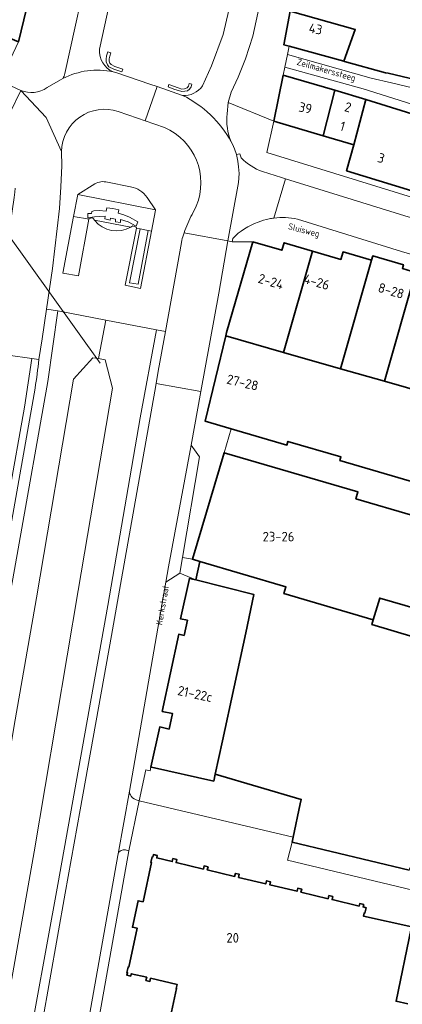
# Model space of a CAD drawing. Header units: metres. Extents: x 149984 to 156489, y 469398 to 478068.
# Tile 554 of 656: x 154334 to 154388, y 473729 to 473868. Entities that reach past the tile are written whole.
import ezdxf
from ezdxf.enums import TextEntityAlignment as Align

# ---------------------------------------------------------------- set-up
doc = ezdxf.new("R2010")
doc.units = ezdxf.units.M
doc.header["$LTSCALE"] = 0.75
for name, color, linetype, lineweight in [('B-WE-GR-BEPLANTING_CULTUUR_HEESTERS-GV', 252, 'Continuous', 18), ('B-WE-GR-BEPLANTING_CULTUUR_VASTE PLANTENVAK-GV', 252, 'Continuous', 18), ('B-WE-IE-TERREINAFSCHEIDING_KUNSTMATIG_MUUR-GV', 252, 'Continuous', 18), ('B-WE-KW-KUNSTWERK_DUIKER-G', 6, 'Continuous', 18), ('B-WE-OG-BEBOUWING-GV', 6, 'Continuous', 35), ('B-WE-OG-BEBOUWING-T18', 1, 'Continuous', 18), ('B-WE-OG-TERREIN_ERF-GV', 252, 'Continuous', 18), ('B-WE-OG-TERREIN_OEVER-GV', 252, 'Continuous', 18), ('B-WE-OG-TOPOGRAFIE-T18', 7, 'Continuous', 18), ('B-WE-OG-WATER-GV', 252, 'Continuous', 18), ('B-WE-VH-OPENVERHARDING-GV', 252, 'Continuous', 18), ('B-WE-VH-OPENVERHARDING_BETONELEMENT-GV', 252, 'Continuous', 18), ('B-WE-VH-OPENVERHARDING_BETONSTRAATSTEEN-GV', 252, 'Continuous', 18), ('B-WE-VH-OPENVERHARDING_SIERBESTRATING-GV', 252, 'Continuous', 18), ('B-WE-VH-OPENVERHARDING_STRAATBAKSTEEN-GV', 252, 'Continuous', 18), ('B-WE-VH-OPENVERHARDING_TEGEL-GV', 252, 'Continuous', 18)]:
    doc.layers.add(name, color=color, linetype=linetype, lineweight=lineweight)
doc.styles.add('NLCS-ISO-M500-T18', font='NLCS-ISO.ttf', dxfattribs={"height": 0.9})
doc.styles.add('NLCS-ISO-M750-T18', font='NLCS-ISO.ttf', dxfattribs={"height": 1.35})

msp = doc.modelspace()

# ---------------------------------------------------------------- linework, layer by layer
at = {"layer": 'B-WE-GR-BEPLANTING_CULTUUR_HEESTERS-GV', "flags": 128}
for points in [[(154350.457, 473838.817), (154350.957, 473838.565), (154350.941, 473838.481), (154351.469, 473838.391), (154352.583, 473838.162), (154353.071, 473838.058), (154353.638, 473841.034), (154353.626, 473841.052), (154342.672, 473843.219), (154342.082, 473840.144)], [(154342.082, 473840.144), (154342.581, 473840.045), (154343.741, 473839.831), (154344.233, 473839.732), (154344.254, 473839.845), (154344.809, 473839.915)], [(154345.043, 473839.589), (154350.182, 473838.64)]]:
    msp.add_lwpolyline(points, dxfattribs=at)
msp.add_lwpolyline([(154346.7, 473840.886), (154346.756, 473841.329), (154347.6, 473841.26), (154348.458, 473841.08), (154348.375, 473840.581), (154349.191, 473840.374), (154349.967, 473840.014), (154351.17, 473839.377), (154350.921, 473838.754), (154349.8, 473839.391), (154348.721, 473839.709), (154348.707, 473839.294), (154348.015, 473839.391), (154348.015, 473839.751), (154347.268, 473839.903), (154347.24, 473839.612), (154346.506, 473839.779), (154346.548, 473840.152), (154345.04, 473840.097), (154344.085, 473839.931), (154344.071, 473840.54), (154344.624, 473840.554), (154344.638, 473840.83), (154344.957, 473840.913), (154345.69, 473840.955)], close=True, dxfattribs=at)
at = {"layer": 'B-WE-GR-BEPLANTING_CULTUUR_HEESTERS-GV'}
for points in [[(154344.809, 473839.915, 0.0249143), (154345.043, 473839.589)], [(154350.182, 473838.64, 0.0178208), (154350.457, 473838.817)]]:
    msp.add_lwpolyline(points, format="xyb", dxfattribs=at)
at = {"layer": 'B-WE-GR-BEPLANTING_CULTUUR_VASTE PLANTENVAK-GV', "flags": 128}
for points in [[(154342.082, 473840.144), (154340.545, 473832.126), (154342.771, 473831.778), (154344.233, 473839.732), (154343.741, 473839.831), (154342.581, 473840.045)], [(154350.941, 473838.481), (154349.382, 473830.424), (154351.535, 473829.992), (154353.071, 473838.058), (154352.583, 473838.162), (154351.184, 473830.57), (154349.98, 473830.791), (154351.469, 473838.391)], [(154352.583, 473838.162), (154351.469, 473838.391), (154349.98, 473830.791), (154351.184, 473830.57)]]:
    msp.add_lwpolyline(points, close=True, dxfattribs=at)
at = {"layer": 'B-WE-GR-BEPLANTING_CULTUUR_VASTE PLANTENVAK-GV'}
msp.add_lwpolyline([(154345.043, 473839.589, 0.3729949), (154350.182, 473838.64)], format="xyb", dxfattribs=at)
at = {"layer": 'B-WE-GR-BEPLANTING_CULTUUR_VASTE PLANTENVAK-GV', "flags": 128}
msp.add_lwpolyline([(154350.182, 473838.64), (154345.043, 473839.589)], dxfattribs=at)
at = {"layer": 'B-WE-IE-TERREINAFSCHEIDING_KUNSTMATIG_MUUR-GV', "flags": 128}
for points in [[(154347.368, 473861.526), (154347.202, 473861.733), (154347.105, 473862.024), (154347.091, 473862.37), (154347.174, 473862.744), (154347.331, 473863.195), (154346.925, 473863.311), (154346.718, 473862.785), (154346.676, 473862.315), (154346.676, 473861.913), (154346.856, 473861.512), (154347.064, 473861.235), (154347.783, 473860.903), (154348.905, 473860.515), (154349.046, 473860.904), (154347.908, 473861.263)], [(154358.289, 473858.513), (154358.108, 473858.256), (154357.748, 473858.135), (154357.361, 473858.093), (154356.821, 473858.26), (154355.506, 473858.73), (154355.409, 473858.398), (154356.226, 473858.093), (154357.337, 473857.766), (154357.776, 473857.789), (154358.136, 473857.858), (154358.426, 473858.066), (154358.662, 473858.398), (154358.769, 473858.775), (154358.385, 473858.868)]]:
    msp.add_lwpolyline(points, close=True, dxfattribs=at)
at = {"layer": 'B-WE-KW-KUNSTWERK_DUIKER-G', "flags": 128}
msp.add_lwpolyline([(154345.82, 473819.429), (154325.671, 473847.537), (154281.067, 473868.034)], dxfattribs=at)
at = {"layer": 'B-WE-OG-BEBOUWING-GV', "flags": 128}
for points in [[(154314.612, 473881.397), (154317.87, 473880.19), (154327.301, 473876.695), (154326.37, 473873.773), (154325.999, 473873.9), (154324.308, 473868.941), (154328.501, 473867.172), (154332.371, 473865.539), (154334.304, 473864.724), (154336.123, 473872.37), (154335.812, 473872.445), (154336.176, 473873.975), (154336.488, 473873.901), (154338.41, 473881.562), (154318.268, 473889.129)], [(154372.652, 473869.084), (154381.839, 473866.499), (154380.231, 473862.012), (154380.332, 473861.984), (154386.09, 473860.381), (154386.477, 473860.308), (154392.415, 473858.914), (154395.275, 473869.385), (154395.973, 473871.942), (154390.649, 473873.379), (154390.519, 473872.902), (154390.383, 473872.479), (154389.911, 473872.617), (154383.698, 473874.423), (154384.155, 473875.993), (154374.124, 473878.908), (154372.685, 473869.257)], [(154381.839, 473866.499), (154372.652, 473869.084), (154371.748, 473864.336), (154372.49, 473864.133), (154380.231, 473862.012)], [(154370.33, 473853.54), (154377.29, 473851.508), (154378.954, 473857.912), (154371.657, 473860.047)], [(154378.954, 473857.912), (154377.29, 473851.508), (154381.628, 473850.241), (154383.337, 473856.63)], [(154402.052, 473845.362), (154404.317, 473852.826), (154396.263, 473855.215), (154395.539, 473852.822), (154383.337, 473856.63), (154381.628, 473850.241), (154380.602, 473846.582), (154396.724, 473841.649), (154398.215, 473846.526)], [(154371.723, 473820.969), (154375.794, 473835.243), (154371.777, 473836.416), (154371.47, 473835.36), (154367.389, 473836.547), (154363.668, 473823.757), (154363.558, 473823.297)], [(154384.128, 473833.954), (154380.118, 473835.125), (154379.81, 473834.069), (154375.794, 473835.243), (154371.723, 473820.969), (154379.77, 473818.674)], [(154379.77, 473818.674), (154385.959, 473816.909), (154390.334, 473832.247), (154388.49, 473832.806), (154388.638, 473833.314), (154384.31, 473834.578), (154384.128, 473833.954)], [(154396.634, 473830.856), (154396.942, 473831.912), (154392.612, 473833.176), (154392.177, 473831.688), (154390.334, 473832.247), (154385.959, 473816.909), (154392.153, 473815.142)], [(154384.378, 473783.269), (154385.28, 473786.339), (154394.565, 473783.635), (154395.783, 473787.824), (154397.883, 473795.214), (154398.001, 473795.63), (154381.916, 473800.335), (154382.201, 473801.311), (154363.311, 473806.833), (154358.852, 473791.805), (154359.907, 473791.494), (154372.049, 473787.919), (154371.77, 473786.97)], [(154367.537, 473786.834), (154359.349, 473788.923), (154358.865, 473789.018), (154358.415, 473789.106), (154357.19, 473783.406), (154358.138, 473783.209), (154357.68, 473781.073), (154356.927, 473781.235), (154354.596, 473770.357), (154356.04, 473770.047), (154355.564, 473767.881), (154354.236, 473768.173), (154352.979, 473762.498), (154353.056, 473762.481), (154361.868, 473760.54), (154362.078, 473761.514), (154363.094, 473766.225), (154366.375, 473781.444)]]:
    msp.add_lwpolyline(points, close=True, dxfattribs=at)
for points in [[(154392.153, 473815.142), (154385.959, 473816.909), (154379.77, 473818.674), (154371.723, 473820.969), (154363.558, 473823.297), (154360.668, 473811.253), (154364.307, 473810.191), (154372.178, 473807.893), (154372.329, 473808.411), (154379.807, 473806.227), (154379.655, 473805.709), (154393.296, 473801.726)], [(154396.303, 473779.01), (154384.178, 473782.59), (154384.378, 473783.269), (154371.77, 473786.97), (154372.049, 473787.919), (154359.907, 473791.494), (154359.349, 473788.923), (154367.537, 473786.834), (154366.375, 473781.444), (154363.094, 473766.225), (154362.078, 473761.514), (154374.205, 473757.955), (154374.074, 473757.338), (154373.068, 473752.617), (154372.923, 473751.938), (154389.415, 473747.973)], [(154389.791, 473739.979), (154382.986, 473741.517), (154383.072, 473741.93), (154383.179, 473741.905), (154383.366, 473742.692), (154382.938, 473742.793), (154383.019, 473743.134), (154382.453, 473743.268), (154382.372, 473742.927), (154378.549, 473743.835), (154378.653, 473744.272), (154378.108, 473744.402), (154378.004, 473743.964), (154374.171, 473744.873), (154374.274, 473745.311), (154373.72, 473745.443), (154373.616, 473745.005), (154369.763, 473745.919), (154369.867, 473746.357), (154369.312, 473746.489), (154369.208, 473746.051), (154365.365, 473746.963), (154365.469, 473747.4), (154364.914, 473747.532), (154364.811, 473747.094), (154360.948, 473748.011), (154361.052, 473748.448), (154360.497, 473748.58), (154360.393, 473748.142), (154356.54, 473749.056), (154356.644, 473749.494), (154356.099, 473749.623), (154355.995, 473749.186), (154353.817, 473749.703), (154353.898, 473750.043), (154353.335, 473750.179), (154353.26, 473749.837), (154353.153, 473749.86), (154352.98, 473749.067), (154353.087, 473749.044), (154351.881, 473743.525), (154351.189, 473743.676), (154350.374, 473739.943), (154351.066, 473739.792), (154349.869, 473734.313), (154349.772, 473734.334), (154349.599, 473733.542), (154349.696, 473733.521), (154349.59, 473733.185), (154350.143, 473733.055), (154350.222, 473733.395), (154352.4, 473732.883), (154352.294, 473732.423), (154352.848, 473732.294), (154352.955, 473732.75), (154356.684, 473731.873), (154356.563, 473731.326), (154356.622, 473731.313), (154355.89, 473727.993)], [(154389.244, 473729.152), (154387.584, 473729.519), (154389.7, 473739.783)]]:
    msp.add_lwpolyline(points, dxfattribs=at)
at = {"layer": 'B-WE-OG-TERREIN_ERF-GV', "flags": 128}
for points in [[(154395.638, 473743.8), (154372.251, 473749.388), (154372.923, 473751.938), (154373.068, 473752.617), (154351.349, 473757.754), (154349.88, 473750.72), (154345.26, 473724.86), (154344.542, 473720.83), (154341.304, 473702.956), (154351.289, 473701.225), (154364.542, 473698.927), (154364.734, 473698.893), (154369.343, 473698.095), (154368.856, 473699.785), (154368.63, 473699.72), (154366.155, 473708.381), (154369.392, 473709.323), (154369.52, 473709.36), (154372, 473700.69), (154372.92, 473697.475), (154373.099, 473697.444), (154376.135, 473696.651), (154376.862, 473696.446), (154390.27, 473692.673)], [(154355.89, 473727.993), (154356.622, 473731.313), (154356.563, 473731.326), (154356.684, 473731.873), (154352.955, 473732.75), (154352.848, 473732.294), (154352.294, 473732.423), (154352.4, 473732.883), (154350.222, 473733.395), (154350.143, 473733.055), (154349.59, 473733.185), (154349.696, 473733.521), (154349.599, 473733.542), (154349.772, 473734.334), (154349.869, 473734.313), (154351.066, 473739.792), (154350.374, 473739.943), (154351.189, 473743.676), (154351.881, 473743.525), (154353.087, 473749.044), (154352.98, 473749.067), (154353.153, 473749.86), (154353.26, 473749.837), (154353.335, 473750.179), (154353.898, 473750.043), (154353.817, 473749.703), (154355.995, 473749.186), (154356.099, 473749.623), (154356.644, 473749.494), (154356.54, 473749.056), (154360.393, 473748.142), (154360.497, 473748.58), (154361.052, 473748.448), (154360.948, 473748.011), (154364.811, 473747.094), (154364.914, 473747.532), (154365.469, 473747.4), (154365.365, 473746.963), (154369.208, 473746.051), (154369.312, 473746.489), (154369.867, 473746.357), (154369.763, 473745.919), (154373.616, 473745.005), (154373.72, 473745.443), (154374.274, 473745.311), (154374.171, 473744.873), (154378.004, 473743.964), (154378.108, 473744.402), (154378.653, 473744.272), (154378.549, 473743.835), (154382.372, 473742.927), (154382.453, 473743.268), (154383.019, 473743.134), (154382.938, 473742.793), (154383.366, 473742.692), (154383.179, 473741.905), (154383.072, 473741.93), (154382.986, 473741.517), (154389.791, 473739.979)], [(154389.7, 473739.783), (154387.584, 473729.519), (154389.244, 473729.152)]]:
    msp.add_lwpolyline(points, dxfattribs=at)
at = {"layer": 'B-WE-OG-TERREIN_OEVER-GV', "flags": 128}
for points in [[(154325.058, 473719.327), (154325.544, 473721.434), (154327.55, 473733.04), (154329.63, 473744.68), (154333.85, 473769.16), (154336.87, 473786.39), (154342.07, 473817.21), (154344.81, 473820.21), (154345.58, 473820.089), (154346.648, 473825.532), (154339.855, 473826.838), (154338.44, 473816.879), (154334.256, 473793.3), (154328.901, 473763.463), (154321.595, 473722.254), (154321.47, 473722.28), (154321.449, 473722.153), (154321.109, 473720.102), (154321.09, 473719.99)], [(154335.11, 473719.94), (154339.86, 473745.97), (154346.89, 473785.27), (154351.49, 473811.73), (154353.773, 473824.163), (154346.648, 473825.532), (154345.58, 473820.089), (154346.53, 473819.94), (154347.58, 473815.92), (154342.74, 473787.4), (154336.54, 473750.56), (154331.178, 473720.456), (154330.842, 473718.347), (154334.72, 473717.56)]]:
    msp.add_lwpolyline(points, close=True, dxfattribs=at)
at = {"layer": 'B-WE-OG-WATER-GV', "flags": 128}
msp.add_lwpolyline([(154331.178, 473720.456), (154336.54, 473750.56), (154342.74, 473787.4), (154347.58, 473815.92), (154346.53, 473819.94), (154345.58, 473820.089), (154344.81, 473820.21), (154342.07, 473817.21), (154336.87, 473786.39), (154333.85, 473769.16), (154329.63, 473744.68), (154327.55, 473733.04), (154325.544, 473721.434)], dxfattribs=at)
at = {"layer": 'B-WE-VH-OPENVERHARDING-GV', "flags": 128}
msp.add_lwpolyline([(154347.6, 473841.26), (154346.756, 473841.329), (154346.7, 473840.886), (154345.69, 473840.955), (154344.957, 473840.913), (154344.638, 473840.83), (154344.624, 473840.554), (154344.071, 473840.54), (154344.085, 473839.931), (154345.04, 473840.097), (154346.548, 473840.152), (154346.506, 473839.779), (154347.24, 473839.612), (154347.268, 473839.903), (154348.015, 473839.751), (154348.015, 473839.391), (154348.707, 473839.294), (154348.721, 473839.709), (154349.8, 473839.391), (154350.921, 473838.754), (154351.17, 473839.377), (154349.967, 473840.014), (154349.191, 473840.374), (154348.375, 473840.581), (154348.458, 473841.08)], close=True, dxfattribs=at)
at = {"layer": 'B-WE-VH-OPENVERHARDING_BETONELEMENT-GV', "flags": 128}
msp.add_lwpolyline([(154359.349, 473788.923), (154359.907, 473791.494), (154358.852, 473791.805), (154357.433, 473792.047), (154357.061, 473789.865)], close=True, dxfattribs=at)
at = {"layer": 'B-WE-VH-OPENVERHARDING_BETONSTRAATSTEEN-GV', "flags": 128}
for points in [[(154337.169, 473819.964), (154336.173, 473820.112), (154335.14, 473813.23), (154326.243, 473763.649), (154321.676, 473737.382), (154316.073, 473705.612), (154315.999, 473705.176), (154316.979, 473705.025), (154318.304, 473712.626), (154322.734, 473737.38), (154327.299, 473763.553), (154332.697, 473793.606), (154336.647, 473815.926)], [(154349.951, 473759.111), (154348.378, 473750.287)], [(154349.88, 473750.72), (154351.349, 473757.754), (154351.178, 473757.795)], [(154349.391, 473750.849), (154349.88, 473750.72)]]:
    msp.add_lwpolyline(points, dxfattribs=at)
at = {"layer": 'B-WE-VH-OPENVERHARDING_BETONSTRAATSTEEN-GV'}
for points in [[(154336.647, 473815.926, 0.0188267), (154337.169, 473819.964)], [(154350.204, 473758.427, -0.1357751), (154349.951, 473759.111)], [(154351.178, 473757.795, -0.1891967), (154350.204, 473758.427)], [(154348.378, 473750.287, -0.3983407), (154349.391, 473750.849)]]:
    msp.add_lwpolyline(points, format="xyb", dxfattribs=at)
at = {"layer": 'B-WE-VH-OPENVERHARDING_BETONSTRAATSTEEN-GV', "flags": 128}
for points in [[(154358.694, 473807.89), (154355.482, 473790.763), (154355.102, 473788.588), (154357.061, 473789.865), (154357.433, 473792.047), (154359.85, 473806.242)], [(154394.565, 473783.635), (154385.28, 473786.339), (154384.378, 473783.269), (154384.178, 473782.59), (154396.303, 473779.01), (154400.84, 473794.374), (154397.883, 473795.214), (154395.783, 473787.824)], [(154353.056, 473762.481), (154352.979, 473762.498), (154352.871, 473761.989), (154352.262, 473762.118), (154351.349, 473757.754), (154373.068, 473752.617), (154374.074, 473757.338), (154374.205, 473757.955), (154362.078, 473761.514), (154361.868, 473760.54)], [(154396.211, 473746.426), (154389.521, 473748.326), (154389.415, 473747.973), (154372.923, 473751.938), (154372.251, 473749.388), (154395.638, 473743.8)]]:
    msp.add_lwpolyline(points, close=True, dxfattribs=at)
at = {"layer": 'B-WE-VH-OPENVERHARDING_SIERBESTRATING-GV', "flags": 128}
for points in [[(154365.424, 473966.376), (154364.783, 473964.642), (154362.87, 473955.45), (154361.85, 473949.98), (154361.35, 473946.43), (154361.12, 473943.5), (154360.93, 473939.78), (154360.78, 473935.43), (154360.39, 473930.76), (154359.87, 473926.76), (154358.93, 473922.16), (154355.11, 473905.9), (154353.68, 473899.34), (154348.657, 473877.07), (154345.755, 473863.693)], [(154360.279, 473858.53), (154361.523, 473861.353), (154363.193, 473865.787), (154364.806, 473872.687), (154366.9, 473881.14), (154369.25, 473890.17), (154371.33, 473898.8), (154371.71, 473900.87), (154371.93, 473903.06), (154372.23, 473905.56), (154372.62, 473909.37), (154372.9, 473913.69), (154373.14, 473915.7), (154373.41, 473917.64), (154373.82, 473919.62), (154374.12, 473920.74), (154374.72, 473923.13), (154375.18, 473924.46), (154379.08, 473938.08), (154381.9, 473948.52), (154383.989, 473955.472), (154385.275, 473961.523), (154385.544, 473963.356)], [(154340.859, 473860.284), (154344.547, 473877.164), (154347.909, 473892.059), (154355.79, 473926.55)], [(154341.434, 473894.177), (154341.327, 473894.201), (154339.827, 473887.696), (154338.491, 473881.904), (154338.598, 473881.879), (154338.537, 473881.616), (154338.43, 473881.641), (154338.41, 473881.562), (154336.488, 473873.901), (154336.176, 473873.975), (154335.812, 473872.445), (154336.123, 473872.37), (154334.304, 473864.724), (154331.708, 473859.269), (154334.639, 473857.874)], [(154368.676, 473871.652), (154367.357, 473865.558), (154366.338, 473862.37), (154365.288, 473859.764), (154364.341, 473857.671), (154363.917, 473856.186), (154370.33, 473853.54), (154371.657, 473860.047), (154371.89, 473861.191), (154372.248, 473862.948), (154372.49, 473864.133), (154371.748, 473864.336), (154372.652, 473869.084)], [(154347.659, 473860.517), (154348.065, 473860.423), (154352.843, 473858.783), (154353.854, 473858.436), (154357.452, 473857.201)], [(154338.335, 473858.288), (154340.223, 473859.4), (154340.577, 473859.584)]]:
    msp.add_lwpolyline(points, dxfattribs=at)
at = {"layer": 'B-WE-VH-OPENVERHARDING_SIERBESTRATING-GV'}
for points in [[(154345.755, 473863.693, 0.3287329), (154347.659, 473860.517)], [(154340.577, 473859.584, 0.1117144), (154340.859, 473860.284)], [(154357.452, 473857.201, 0.2650661), (154360.279, 473858.53)], [(154334.639, 473857.874, 0.2483519), (154338.335, 473858.288)]]:
    msp.add_lwpolyline(points, format="xyb", dxfattribs=at)
at = {"layer": 'B-WE-VH-OPENVERHARDING_SIERBESTRATING-GV', "flags": 128}
for points in [[(154347.331, 473863.195), (154347.174, 473862.744), (154347.091, 473862.37), (154347.105, 473862.024), (154347.202, 473861.733), (154347.368, 473861.526), (154347.908, 473861.263), (154349.046, 473860.904), (154348.905, 473860.515), (154347.783, 473860.903), (154347.064, 473861.235), (154346.856, 473861.512), (154346.676, 473861.913), (154346.676, 473862.315), (154346.718, 473862.785), (154346.925, 473863.311)], [(154358.769, 473858.775), (154358.662, 473858.398), (154358.426, 473858.066), (154358.136, 473857.858), (154357.776, 473857.789), (154357.337, 473857.766), (154356.226, 473858.093), (154355.409, 473858.398), (154355.506, 473858.73), (154356.821, 473858.26), (154357.361, 473858.093), (154357.748, 473858.135), (154358.108, 473858.256), (154358.289, 473858.513), (154358.385, 473858.868)]]:
    msp.add_lwpolyline(points, close=True, dxfattribs=at)
at = {"layer": 'B-WE-VH-OPENVERHARDING_STRAATBAKSTEEN-GV', "flags": 128}
for points in [[(154345.755, 473863.693), (154348.657, 473877.07), (154353.68, 473899.34), (154355.11, 473905.9), (154358.93, 473922.16), (154359.87, 473926.76), (154360.39, 473930.76), (154360.78, 473935.43), (154360.93, 473939.78), (154361.12, 473943.5), (154361.35, 473946.43), (154361.85, 473949.98), (154362.87, 473955.45), (154364.783, 473964.642), (154365.424, 473966.376)], [(154363.765, 473854.616), (154363.917, 473856.186), (154364.341, 473857.671), (154365.288, 473859.764), (154366.338, 473862.37), (154367.357, 473865.558), (154368.676, 473871.652), (154370.829, 473880.509), (154374.92, 473896.86), (154377.2, 473917.28), (154382.61, 473936.2), (154386.12, 473948.8), (154388.024, 473957.053), (154389.545, 473963.175), (154389.08, 473963.295), (154385.61, 473964.191)], [(154385.544, 473963.356), (154385.275, 473961.523), (154383.989, 473955.472), (154381.9, 473948.52), (154379.08, 473938.08), (154375.18, 473924.46), (154374.72, 473923.13), (154374.12, 473920.74), (154373.82, 473919.62), (154373.41, 473917.64), (154373.14, 473915.7), (154372.9, 473913.69), (154372.62, 473909.37), (154372.23, 473905.56), (154371.93, 473903.06), (154371.71, 473900.87), (154371.33, 473898.8), (154369.25, 473890.17), (154366.9, 473881.14), (154364.806, 473872.687), (154363.193, 473865.787), (154361.523, 473861.353), (154360.279, 473858.53)], [(154344.547, 473877.164), (154340.859, 473860.284)], [(154352.173, 473853.601), (154353.854, 473858.436), (154352.843, 473858.783), (154348.065, 473860.423), (154347.659, 473860.517)], [(154331.569, 473851.955), (154331.669, 473851.85), (154334.639, 473857.874), (154331.708, 473859.269), (154331.08, 473859.564), (154328.483, 473853.996), (154328.977, 473853.763)], [(154340.577, 473859.584), (154340.223, 473859.4), (154338.335, 473858.288)], [(154353.854, 473858.436), (154352.173, 473853.601), (154354.902, 473852.651)], [(154357.452, 473857.201), (154353.854, 473858.436)], [(154333.823, 473844.097), (154333.788, 473843.57), (154333.674, 473842.785), (154332.415, 473834.158), (154332.245, 473832.986), (154331.541, 473828.161), (154332.246, 473823.672), (154332.256, 473823.607), (154331.799, 473820.754), (154332.867, 473820.576), (154336.173, 473820.112), (154337.169, 473819.964), (154337.626, 473822.877), (154338.251, 473827.052), (154339.109, 473832.79), (154340.081, 473841.273), (154340.294, 473844.29), (154340.421, 473847.248), (154340.364, 473849.291), (154338.22, 473854.089), (154334.639, 473857.874), (154331.669, 473851.85)], [(154334.639, 473857.874), (154338.22, 473854.089), (154340.364, 473849.291)], [(154408.2, 473843.497), (154403.118, 473845.039), (154402.749, 473843.857), (154398.923, 473845.003), (154397.518, 473840.438), (154369.335, 473849.164), (154370.33, 473853.54), (154363.917, 473856.186), (154363.765, 473854.616)], [(154348.381, 473854.92), (154351.084, 473853.979), (154352.173, 473853.601)], [(154354.902, 473852.651), (154352.173, 473853.601), (154351.084, 473853.979), (154348.381, 473854.92)], [(154357.67, 473837.815), (154363.847, 473836.675), (154365.358, 473844.905), (154365.429, 473846.196), (154365.375, 473847.114), (154365.257, 473847.913), (154365.064, 473848.842), (154364.779, 473849.646), (154364.49, 473850.308), (154364.327, 473850.636)], [(154364.327, 473850.636), (154364.49, 473850.308), (154364.779, 473849.646), (154365.064, 473848.842), (154365.536, 473848.963), (154365.736, 473848.39)], [(154340.364, 473849.291), (154340.421, 473847.248), (154340.294, 473844.29), (154340.081, 473841.273), (154339.109, 473832.79), (154338.251, 473827.052), (154339.855, 473826.838), (154346.648, 473825.532), (154353.773, 473824.163), (154355.044, 473823.934), (154357.066, 473835.155)], [(154365.064, 473848.842), (154365.257, 473847.913), (154365.375, 473847.114), (154365.429, 473846.196), (154365.358, 473844.905), (154363.847, 473836.675), (154364.445, 473836.571), (154364.531, 473837.03)], [(154365.736, 473848.39), (154365.536, 473848.963), (154365.064, 473848.842)], [(154370.338, 473839.892), (154371.998, 473845.439), (154371.439, 473845.613), (154368.732, 473846.459)], [(154368.732, 473846.459), (154371.439, 473845.613), (154371.998, 473845.439), (154388.83, 473840.218), (154392.169, 473839.249), (154394.866, 473838.856), (154397.195, 473838.81), (154399.505, 473839.021), (154401.405, 473839.391), (154403.015, 473839.911), (154404.451, 473840.571), (154406.2, 473841.675), (154407.289, 473842.571), (154408.085, 473843.359), (154408.2, 473843.497)], [(154344.809, 473839.915), (154344.254, 473839.845), (154344.233, 473839.732), (154342.771, 473831.778), (154340.545, 473832.126), (154342.082, 473840.144), (154342.672, 473843.219), (154345.067, 473844.716)], [(154345.067, 473844.716), (154342.672, 473843.219), (154353.626, 473841.052), (154352.458, 473842.802)], [(154350.127, 473844.314), (154346.876, 473844.956)], [(154346.876, 473844.956), (154350.127, 473844.314)], [(154388.83, 473840.218), (154371.998, 473845.439), (154370.338, 473839.892)], [(154352.458, 473842.802), (154353.626, 473841.052), (154353.638, 473841.034), (154353.071, 473838.058), (154351.535, 473829.992), (154349.382, 473830.424), (154350.941, 473838.481), (154350.957, 473838.565), (154350.457, 473838.817)], [(154359.395, 473841.601), (154358.817, 473840.428)], [(154358.817, 473840.428), (154359.395, 473841.601)], [(154373.668, 473839.747), (154388.373, 473835.21)], [(154388.373, 473835.21), (154373.668, 473839.747)], [(154357.346, 473836.727), (154357.066, 473835.155), (154355.044, 473823.934), (154355.041, 473823.919), (154354.034, 473818.332), (154353.741, 473816.586), (154360.054, 473815.434), (154362.555, 473829.305), (154363.847, 473836.675), (154357.67, 473837.815)], [(154357.066, 473835.155), (154357.346, 473836.727)], [(154364.531, 473837.03), (154364.445, 473836.571), (154367.389, 473836.547), (154371.47, 473835.36), (154371.777, 473836.416), (154375.794, 473835.243)], [(154375.794, 473835.243), (154379.81, 473834.069), (154380.118, 473835.125), (154384.128, 473833.954), (154384.31, 473834.578), (154388.638, 473833.314), (154388.49, 473832.806), (154390.334, 473832.247), (154392.177, 473831.688), (154392.612, 473833.176), (154396.942, 473831.912), (154396.634, 473830.856), (154404.678, 473828.508), (154401.949, 473834.535), (154401.502, 473834.426)], [(154321.595, 473722.254), (154328.901, 473763.463), (154334.256, 473793.3), (154338.44, 473816.879), (154339.855, 473826.838), (154338.251, 473827.052), (154337.626, 473822.877), (154337.169, 473819.964)], [(154336.647, 473815.926), (154332.697, 473793.606), (154327.299, 473763.553), (154322.734, 473737.38), (154318.304, 473712.626), (154316.979, 473705.025), (154316.955, 473704.884), (154318.554, 473704.644), (154321.09, 473719.99), (154321.109, 473720.102), (154321.449, 473722.153), (154321.47, 473722.28), (154321.595, 473722.254)], [(154344.002, 473725.732), (154348.34, 473750.074), (154348.378, 473750.287), (154349.951, 473759.111), (154355.102, 473788.588), (154355.482, 473790.763), (154358.694, 473807.89), (154360.054, 473815.434), (154353.741, 473816.586), (154353.56, 473815.51), (154348.82, 473789.05), (154347.41, 473781.04), (154342.99, 473756.51), (154340.89, 473744.76), (154336.58, 473720.33)], [(154351.178, 473757.795), (154351.349, 473757.754), (154352.262, 473762.118), (154352.871, 473761.989), (154352.979, 473762.498), (154354.236, 473768.173), (154355.564, 473767.881), (154356.04, 473770.047), (154354.596, 473770.357), (154356.927, 473781.235), (154357.68, 473781.073), (154358.138, 473783.209), (154357.19, 473783.406), (154358.415, 473789.106), (154358.865, 473789.018), (154359.349, 473788.923), (154357.061, 473789.865), (154355.102, 473788.588), (154349.951, 473759.111)]]:
    msp.add_lwpolyline(points, dxfattribs=at)
at = {"layer": 'B-WE-VH-OPENVERHARDING_STRAATBAKSTEEN-GV'}
for points in [[(154347.659, 473860.517, -0.3287329), (154345.755, 473863.693)], [(154340.577, 473859.584, -0.1715605), (154347.659, 473860.517)], [(154347.659, 473860.517, 0.1715605), (154340.577, 473859.584)], [(154340.859, 473860.284, -0.1117144), (154340.577, 473859.584)], [(154360.279, 473858.53, -0.2650661), (154357.452, 473857.201)], [(154338.335, 473858.288, -0.2483519), (154334.639, 473857.874)], [(154357.452, 473857.201, -0.1537208), (154364.327, 473850.636)], [(154364.327, 473850.636, 0.1537208), (154357.452, 473857.201)], [(154340.364, 473849.291, -0.5070962), (154348.381, 473854.92)], [(154348.381, 473854.92, 0.5070962), (154340.364, 473849.291)], [(154364.327, 473850.636, -0.1316586), (154363.765, 473854.616)], [(154363.765, 473854.616, 0.1316586), (154364.327, 473850.636)], [(154354.902, 473852.651, -0.4124328), (154359.395, 473841.601)], [(154359.395, 473841.601, 0.4124328), (154354.902, 473852.651)], [(154368.732, 473846.459, -0.1183687), (154365.736, 473848.39)], [(154365.736, 473848.39, 0.1183687), (154368.732, 473846.459)], [(154346.876, 473844.956, 0.2001808), (154345.067, 473844.716)], [(154345.067, 473844.716, -0.2001808), (154346.876, 473844.956)], [(154352.458, 473842.802, 0.200661), (154350.127, 473844.314)], [(154350.127, 473844.314, -0.200661), (154352.458, 473842.802)], [(154358.817, 473840.428, 0.0440839), (154357.67, 473837.815)], [(154357.67, 473837.815, -0.0440839), (154358.817, 473840.428)], [(154345.043, 473839.589, -0.0249143), (154344.809, 473839.915)], [(154350.182, 473838.64, -0.3729949), (154345.043, 473839.589)], [(154364.531, 473837.03, -0.1086388), (154368.11, 473839.343)], [(154368.11, 473839.343, 0.1086388), (154364.531, 473837.03)], [(154368.11, 473839.343, -0.041278), (154369.689, 473839.788)], [(154369.689, 473839.788, 0.041278), (154368.11, 473839.343)], [(154369.689, 473839.788, -0.0182678), (154370.338, 473839.892)], [(154370.338, 473839.892, 0.0182678), (154369.689, 473839.788)], [(154370.338, 473839.892, -0.0849808), (154373.668, 473839.747)], [(154373.668, 473839.747, 0.0849808), (154370.338, 473839.892)], [(154350.457, 473838.817, -0.0178208), (154350.182, 473838.64)], [(154357.67, 473837.815, 0.016705), (154357.346, 473836.727)], [(154357.346, 473836.727, -0.016705), (154357.67, 473837.815)], [(154388.373, 473835.21, 0.1355809), (154401.502, 473834.426)], [(154401.502, 473834.426, -0.1355809), (154388.373, 473835.21)], [(154337.169, 473819.964, -0.0188267), (154336.647, 473815.926)], [(154349.951, 473759.111, 0.1357751), (154350.204, 473758.427)], [(154350.204, 473758.427, 0.1891967), (154351.178, 473757.795)]]:
    msp.add_lwpolyline(points, format="xyb", dxfattribs=at)
at = {"layer": 'B-WE-VH-OPENVERHARDING_STRAATBAKSTEEN-GV', "flags": 128}
for points in [[(154371.89, 473861.191), (154382.969, 473858.121), (154393.26, 473854.862), (154393.856, 473857.328), (154386.923, 473858.97), (154384.074, 473859.621), (154372.248, 473862.948)], [(154360.054, 473815.434), (154358.694, 473807.89), (154359.85, 473806.242), (154357.433, 473792.047), (154358.852, 473791.805), (154363.311, 473806.833), (154364.307, 473810.191), (154360.668, 473811.253), (154363.558, 473823.297), (154363.668, 473823.757), (154367.389, 473836.547), (154364.445, 473836.571), (154363.847, 473836.675), (154362.555, 473829.305)], [(154336.173, 473820.112), (154332.867, 473820.576), (154331.975, 473815.12), (154328.477, 473795.125), (154323.648, 473768.217), (154316.465, 473727.621), (154312.52, 473705.713), (154315.999, 473705.176), (154316.073, 473705.612), (154321.676, 473737.382), (154326.243, 473763.649), (154335.14, 473813.23)], [(154410.895, 473791.405), (154412.289, 473796.181), (154401.225, 473799.411), (154401.368, 473799.9), (154393.439, 473802.215), (154393.296, 473801.726), (154379.655, 473805.709), (154379.807, 473806.227), (154372.329, 473808.411), (154372.178, 473807.893), (154364.307, 473810.191), (154363.311, 473806.833), (154382.201, 473801.311), (154381.916, 473800.335), (154398.001, 473795.63), (154397.883, 473795.214), (154400.84, 473794.374), (154402.329, 473793.934), (154402.356, 473794.027), (154407.573, 473792.48), (154407.547, 473792.393)]]:
    msp.add_lwpolyline(points, close=True, dxfattribs=at)
at = {"layer": 'B-WE-VH-OPENVERHARDING_TEGEL-GV', "flags": 128}
for points in [[(154372.248, 473862.948), (154384.074, 473859.621), (154386.923, 473858.97), (154393.856, 473857.328), (154393.26, 473854.862), (154382.969, 473858.121), (154371.89, 473861.191), (154371.657, 473860.047), (154378.954, 473857.912), (154383.337, 473856.63), (154395.539, 473852.822), (154396.263, 473855.215), (154404.317, 473852.826), (154405.318, 473856.843), (154395.674, 473859.456), (154395.377, 473858.219), (154392.415, 473858.914), (154386.477, 473860.308), (154386.09, 473860.381), (154380.332, 473861.984), (154380.231, 473862.012), (154372.49, 473864.133)], [(154377.29, 473851.508), (154370.33, 473853.54), (154369.335, 473849.164), (154397.518, 473840.438), (154398.923, 473845.003), (154402.749, 473843.857), (154403.118, 473845.039), (154402.052, 473845.362), (154398.215, 473846.526), (154396.724, 473841.649), (154380.602, 473846.582), (154381.628, 473850.241)]]:
    msp.add_lwpolyline(points, close=True, dxfattribs=at)
for points in [[(154336.58, 473720.33), (154340.89, 473744.76), (154342.99, 473756.51), (154347.41, 473781.04), (154348.82, 473789.05), (154353.56, 473815.51), (154353.741, 473816.586), (154354.034, 473818.332), (154355.041, 473823.919), (154355.044, 473823.934), (154353.773, 473824.163), (154351.49, 473811.73), (154346.89, 473785.27), (154339.86, 473745.97), (154335.11, 473719.94)], [(154344.002, 473725.732), (154344.027, 473725.551), (154344.072, 473725.426), (154344.152, 473725.287), (154344.237, 473725.188), (154344.355, 473725.09), (154344.483, 473725.02), (154345.26, 473724.86), (154349.88, 473750.72), (154349.391, 473750.849)], [(154348.378, 473750.287), (154348.34, 473750.074), (154344.002, 473725.732)]]:
    msp.add_lwpolyline(points, dxfattribs=at)
at = {"layer": 'B-WE-VH-OPENVERHARDING_TEGEL-GV'}
msp.add_lwpolyline([(154349.391, 473750.849, 0.3983407), (154348.378, 473750.287)], format="xyb", dxfattribs=at)

# ---------------------------------------------------------------- texts
at = {"layer": 'B-WE-OG-BEBOUWING-T18', "style": 'NLCS-ISO-M750-T18'}
for s, rotation, p in [('43', 349.3, (154376.246, 473866.572)), ('39', 348.5, (154374.798, 473855.429)), ('2', 343.8, (154380.806, 473855.536)), ('1', 343.8, (154380.037, 473852.841)), ('3', 342.7, (154385.492, 473848.362)), ('2-24', 343.8, (154369.931, 473830.964)), ('4-26', 343.7, (154376.387, 473830.902)), ('8-28', 343.8, (154386.899, 473829.655)), ('27-28', 346.6, (154365.931, 473816.729)), ('21-22c', 347.9, (154359.218, 473772.836))]:
    msp.add_text(s, height=1.35, rotation=rotation, dxfattribs=at).set_placement(p, align=Align.MIDDLE)
for s, p in [('23-26', (154371, 473795)), ('20', (154364.533, 473738.451))]:
    msp.add_text(s, height=1.35, dxfattribs=at).set_placement(p, align=Align.MIDDLE)
at = {"layer": 'B-WE-OG-TOPOGRAFIE-T18', "style": 'NLCS-ISO-M500-T18'}
for s, rotation, p in [('Zeilmakerssteeg', 344, (154377.711, 473860.648)), ('Sluisweg', 345.3, (154374.565, 473838.08)), ('Kerkstraat', 80, (154354.616, 473785.342))]:
    msp.add_text(s, height=0.9, rotation=rotation, dxfattribs=at).set_placement(p, align=Align.MIDDLE)

doc.saveas('drawing.dxf')
